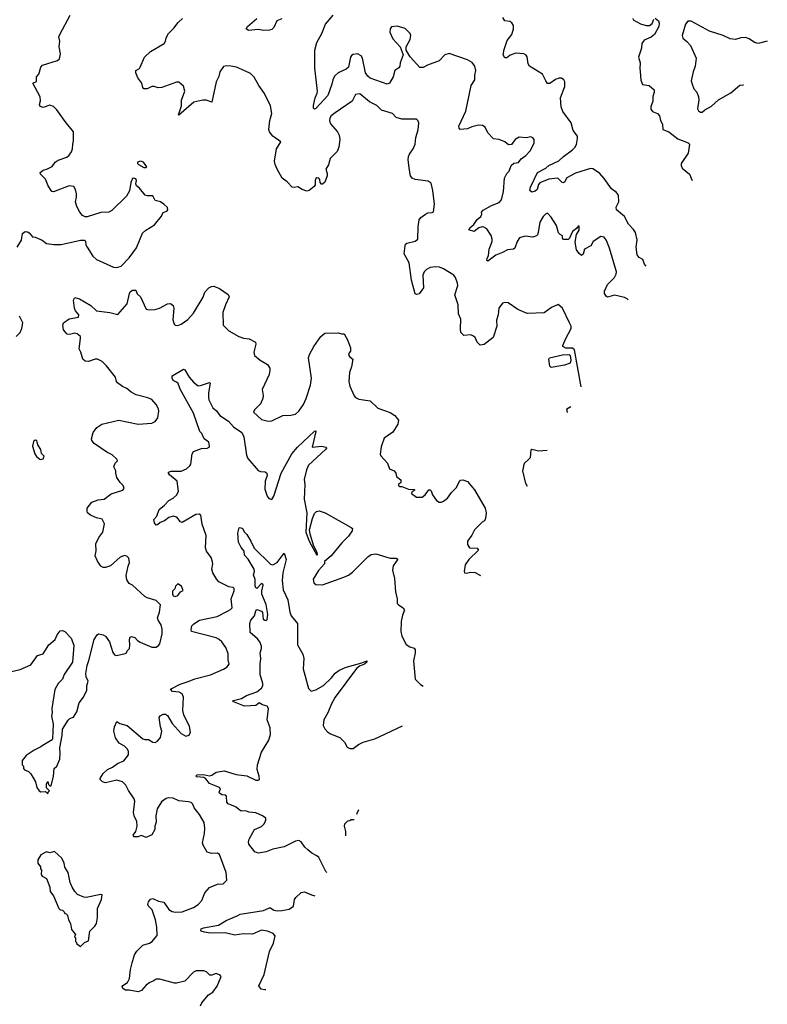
# Model space of a CAD drawing. Extents: x 2133489 to 2292442, y 756223 to 916462.
# Tile 349 of 463: x 2251137 to 2257747, y 819148 to 827856. Entities that reach past the tile are written whole.
import ezdxf

# ---------------------------------------------------------------- set-up
doc = ezdxf.new("R2010")
doc.units = 0

msp = doc.modelspace()

# ---------------------------------------------------------------- linework, layer by layer
at = {"layer": '0CON20XD'}
for points in [[(2251614.1, 826864.1), (2251538, 826955), (2251465, 827057.5), (2251435, 827088.6), (2251405, 827100), (2251345, 827078.8), (2251318, 827088), (2251313.1, 827105), (2251320.4, 827139.6), (2251318.2, 827175), (2251254.2, 827295.8), (2251285, 827310), (2251285, 827350), (2251306.7, 827375), (2251323.3, 827435), (2251340, 827455), (2251472.5, 827495), (2251489.7, 827510.3), (2251498.8, 827555), (2251486.7, 827615), (2251493.3, 827665), (2251484.2, 827704.2), (2251490.8, 827725), (2251583.8, 827895)], [(2256101.2, 824608), (2256042.5, 824935), (2256025, 824951.8), (2255965, 824950.9), (2255938.8, 824965), (2255938, 824975), (2255965.7, 825035), (2256014, 825125), (2256012.5, 825145), (2255997.5, 825175), (2255936.7, 825305), (2255897, 825337), (2255839.3, 825310.7), (2255775, 825263.3), (2255625, 825256.7), (2255542.3, 825292.3), (2255455, 825352.5), (2255425, 825353.3), (2255405, 825347.5), (2255373.3, 825305), (2255366.2, 825245), (2255353, 825197), (2255354.3, 825145), (2255323.3, 825045), (2255245, 824983.3), (2255208.3, 824978.3), (2255182.5, 825005), (2255163.3, 825045), (2255148.3, 825058.3), (2255125, 825067.5), (2255063, 825063), (2255038.3, 825088.3), (2255033.1, 825123.1), (2255036.1, 825206.1), (2255015.7, 825255.7), (2255013.1, 825335), (2254983.2, 825423.2), (2255009.5, 825505), (2255008.6, 825525), (2254991.2, 825575), (2254976.7, 825596.7), (2254885, 825651.2), (2254848.3, 825668.3), (2254815, 825671.4), (2254765.7, 825664.3), (2254733.2, 825646.8), (2254713.8, 825625), (2254702, 825595), (2254707.5, 825485), (2254669.1, 825430.9), (2254645, 825424.2), (2254635, 825432.5), (2254602.3, 825552.3), (2254580, 825705), (2254535.7, 825785), (2254543.9, 825856.1), (2254549.3, 825870.7), (2254560.5, 825879.5), (2254635, 825896.7), (2254655.8, 825914.2), (2254660, 826025), (2254668.6, 826085), (2254685, 826105.8), (2254724, 826135), (2254745, 826146.9), (2254785, 826151.2), (2254795, 826157.5), (2254803.8, 826225), (2254790.8, 826345), (2254775, 826410), (2254747.9, 826427.9), (2254635, 826443.5), (2254606, 826455), (2254593.3, 826475), (2254582.9, 826525), (2254572.9, 826615), (2254575.4, 826645), (2254582.3, 826667.7), (2254615.8, 826715), (2254632.5, 826755), (2254640, 826815), (2254659.5, 826880.5), (2254666.7, 826945), (2254657.5, 826965), (2254645, 826977.5), (2254516.4, 826976.4), (2254465, 826990), (2254432.5, 827025), (2254335, 827055.6), (2254295, 827095.7), (2254229.1, 827129.1), (2254145, 827198.8), (2254106.7, 827193.3), (2254075.9, 827134.1), (2253926.7, 827033.3), (2253892, 827005), (2253879.2, 826985), (2253875.7, 826965), (2253884.6, 826934.6), (2253945.7, 826865), (2253961.9, 826835), (2253968.5, 826795), (2253960.2, 826729.8), (2253945, 826690), (2253882, 826628), (2253867.5, 826572.5), (2253842.5, 826535), (2253856.7, 826495), (2253856.7, 826475), (2253835, 826420), (2253815, 826400), (2253805, 826402.5), (2253792.5, 826415), (2253791.7, 826441.7), (2253783, 826453), (2253765, 826457.5), (2253755, 826452.5), (2253748.8, 826435), (2253748.8, 826395), (2253740.7, 826379.3), (2253695, 826346.2), (2253675, 826340), (2253635, 826353.8), (2253595, 826376.7), (2253565, 826371.2), (2253546.1, 826376.1), (2253503.2, 826423.2), (2253458, 826455), (2253412.7, 826532.7), (2253394.6, 826575), (2253389.1, 826605), (2253408.1, 826715), (2253447, 826777), (2253374.3, 826824.3), (2253346.7, 826865), (2253340, 826885), (2253348, 826965), (2253366, 827025), (2253354.4, 827095), (2253302.1, 827202.1), (2253250, 827275), (2253208.9, 827348.9), (2253178.7, 827378.7), (2253135, 827400.8), (2253053.8, 827435), (2253005, 827446.2), (2252965, 827448.5), (2252939.1, 827440.9), (2252905.6, 827395), (2252896.8, 827353.2), (2252875.6, 827305), (2252835, 827127.5), (2252785, 827143.8), (2252755.9, 827144.1), (2252677.5, 827125), (2252545, 827010), (2252540, 827015), (2252568, 827095), (2252568.8, 827145), (2252596.2, 827225), (2252585, 827266.7), (2252545, 827303.3), (2252525, 827303.3), (2252392.7, 827257.3), (2252362.7, 827252.7), (2252325, 827266.2), (2252305, 827263.6), (2252265, 827245.4), (2252235, 827245.6), (2252224.5, 827255), (2252216.9, 827295), (2252182.7, 827342.7), (2252163.1, 827385), (2252165, 827406.2), (2252195, 827423.8), (2252201.2, 827435), (2252242, 827525), (2252295, 827574), (2252415, 827646.2), (2252426, 827665), (2252430.8, 827695), (2252454, 827735), (2252500.2, 827779.8), (2252539.3, 827830.7), (2252576.2, 827865)], [(2253455.7, 827864.3), (2253410, 827845), (2253385, 827787.5), (2253365, 827770), (2253345, 827763.3), (2253295, 827761.2), (2253245, 827768.8), (2253161.2, 827761.2), (2253140, 827775), (2253150, 827795), (2253235, 827866.2)], [(2256515.7, 825378.4), (2256507.5, 825387.5), (2256485, 825399.4), (2256395, 825418.1), (2256335, 825402.5), (2256325, 825406.7), (2256307.5, 825435), (2256307.5, 825455), (2256334.2, 825515), (2256396, 825575), (2256410.8, 825605), (2256412.5, 825625), (2256350.5, 825835), (2256325, 825903.3), (2256305, 825933.3), (2256275, 825938), (2256208.8, 825895), (2256185.5, 825854.5), (2256130, 825825), (2256117.7, 825782.3), (2256105, 825771.2), (2256085, 825786.7), (2256060.5, 825820.5), (2256049.5, 825889.5), (2256060, 825955), (2256083.8, 825995), (2256085, 826030), (2256075, 826030), (2256060, 826010), (2256025, 825983.3), (2255995, 825917.5), (2255985, 825912.5), (2255945, 825913.3), (2255937.5, 825925), (2255936.7, 825945), (2255915, 825956.2), (2255901.7, 825971.7), (2255883.1, 826035), (2255835, 826108.8), (2255805, 826143.3), (2255785, 826136.2), (2255764, 826115), (2255735.8, 826065), (2255721.4, 825975), (2255715.6, 825954.4), (2255705, 825943.8), (2255675, 825932), (2255605, 825941.4), (2255555, 825928), (2255534.6, 825895.4), (2255515, 825834), (2255503, 825827), (2255449.1, 825820.9), (2255404.6, 825795.4), (2255345.4, 825774.6), (2255275, 825721.2), (2255267.5, 825725), (2255268.8, 825745), (2255280.9, 825769.1), (2255288.2, 825825), (2255313.3, 825895), (2255315.6, 825915.6), (2255306.6, 825946.6), (2255266, 826005), (2255241.7, 826021.7), (2255225, 826023.6), (2255197.1, 826015), (2255155, 825983.5), (2255107, 825997), (2255115.8, 826015), (2255151.4, 826045), (2255181.5, 826088.5), (2255213.3, 826115), (2255222.5, 826135), (2255220, 826155), (2255235, 826172.5), (2255307.3, 826212.7), (2255375, 826240), (2255397.1, 826262.9), (2255414.2, 826335), (2255424.2, 826455), (2255444, 826495), (2255464.2, 826515.8), (2255481.2, 826565), (2255505, 826586.7), (2255546.8, 826593.2), (2255570, 826625), (2255611.2, 826655), (2255651.2, 826695), (2255685.8, 826764.2), (2255686, 826795), (2255675, 826810), (2255655, 826820), (2255615, 826811.2), (2255553.9, 826816.1), (2255517.5, 826795), (2255485, 826752.5), (2255458.3, 826748.3), (2255425, 826776.7), (2255375, 826796.2), (2255325, 826803.3), (2255276, 826855), (2255253.9, 826903.9), (2255228.8, 826918.8), (2255195, 826924), (2255135, 826909.2), (2255095, 826890), (2255032.5, 826885), (2255022.5, 826895), (2255020, 826915), (2255082.4, 827047.6), (2255130, 827275), (2255161.5, 827325), (2255161.5, 827365), (2255170, 827405), (2255162.2, 827445), (2255138.6, 827478.6), (2255095, 827502.2), (2254935, 827556), (2254895, 827543.8), (2254845, 827491.4), (2254742.5, 827455), (2254705, 827433.8), (2254675, 827432.5), (2254588.7, 827528.7), (2254553.8, 827585), (2254553.8, 827615), (2254588.7, 827681.3), (2254594.2, 827715), (2254589.2, 827735), (2254545, 827779.2), (2254475, 827798.6), (2254425, 827792), (2254411.4, 827775), (2254410.6, 827745), (2254437.4, 827687.4), (2254500, 827615), (2254526.2, 827545), (2254501.2, 827475), (2254497.5, 827445), (2254489.3, 827430.7), (2254455, 827407.5), (2254438.9, 827351.1), (2254405.8, 827295), (2254385, 827284.2), (2254235, 827337.3), (2254213.8, 827355), (2254193.3, 827385), (2254166.9, 827515), (2254156.5, 827536.5), (2254125, 827552.5), (2254085, 827549.2), (2254070, 827540), (2254060.8, 827525), (2254045, 827436.7), (2254023.2, 827416.8), (2253954, 827385), (2253921.4, 827355), (2253904.7, 827325.3), (2253897.9, 827285), (2253862.5, 827185), (2253755, 827070), (2253742.5, 827065), (2253734.5, 827074.5), (2253735.7, 827095.7), (2253748.6, 827165), (2253768.2, 827205), (2253771.2, 827225), (2253745.8, 827425.8), (2253745.6, 827585), (2253765.6, 827655), (2253808.1, 827735), (2253840.6, 827815), (2253908, 827895)], [(2256676.1, 825676.7), (2256662, 825695), (2256646.2, 825735), (2256615, 825752.9), (2256596.9, 825775), (2256588.5, 825845), (2256597.6, 825907.6), (2256581.5, 825975), (2256565, 826000.6), (2256518.5, 826048.5), (2256485.3, 826115.3), (2256412.9, 826175), (2256411.7, 826198.3), (2256435.6, 826245), (2256431.5, 826305), (2256415, 826327.1), (2256369.5, 826359.5), (2256305, 826451.1), (2256266.1, 826495), (2256236.7, 826515), (2256205, 826536.2), (2256185, 826540.3), (2256050.6, 826499.4), (2255974.2, 826455.8), (2255955, 826420), (2255945, 826414), (2255934, 826415), (2255895, 826454.4), (2255815, 826444.5), (2255735, 826414.3), (2255722.9, 826397.1), (2255711.9, 826355), (2255695, 826338.6), (2255665, 826330), (2255648.8, 826345), (2255653.5, 826375), (2255716.4, 826505), (2255787.4, 826542.6), (2255815, 826566.7), (2255903.6, 826606.4), (2255945, 826646.9), (2256025, 826705.7), (2256044.3, 826725), (2256058.7, 826751.3), (2256069.2, 826805), (2256067.5, 826825), (2256029.2, 826875), (2256012, 826945), (2255938.2, 827045), (2255924, 827086), (2255918.8, 827165), (2255956.4, 827265), (2255956.5, 827305), (2255949.2, 827325), (2255928, 827338), (2255905, 827338.5), (2255874, 827326), (2255825, 827290.8), (2255805, 827292), (2255787.5, 827315), (2255760.8, 827375), (2255643.1, 827445), (2255632.5, 827465), (2255625, 827528), (2255615, 827541.9), (2255595, 827552.5), (2255525, 827558.9), (2255475, 827543.1), (2255445, 827518.8), (2255425, 827518.8), (2255411.5, 827545), (2255419.1, 827590.9), (2255447, 827673), (2255489.2, 827725), (2255504.2, 827775), (2255502.9, 827805), (2255488.9, 827828.9), (2255470.7, 827840.7), (2255427.1, 827847.1), (2255408.8, 827875)], [(2256557.5, 827865), (2256560, 827855), (2256625, 827820), (2256675, 827805.7), (2256705, 827804.2), (2256729.1, 827820.9), (2256745, 827860)], [(2256755, 827870), (2256785, 827846.7), (2256790, 827825), (2256787.8, 827795), (2256750, 827725), (2256718.9, 827701.1), (2256658.8, 827675), (2256638.8, 827645), (2256635.6, 827604.4), (2256608.8, 827525), (2256624.3, 827475), (2256618.6, 827425), (2256623.8, 827396.2), (2256629.7, 827319.7), (2256643.2, 827283.2), (2256702.5, 827275), (2256745.8, 827235.8), (2256747.5, 827215), (2256733.4, 827176.6), (2256735.6, 827135), (2256716, 827085), (2256718, 827065), (2256732.7, 827042.7), (2256776.7, 827025), (2256794, 827005), (2256803.8, 826965), (2256821.2, 826931.2), (2256824.4, 826885), (2256875, 826864.3), (2256955, 826801.4), (2257045.9, 826765.9), (2257060, 826755), (2257045.9, 826674.1), (2256986.2, 826585), (2256983.9, 826566.1), (2256993, 826543), (2257058.5, 826488.5), (2257083.3, 826433.5)], [(2257746.9, 827667.1), (2257665, 827645.6), (2257635, 827654.3), (2257587.8, 827687.8), (2257555, 827696.9), (2257513.4, 827696.6), (2257465, 827680), (2257417.7, 827687.7), (2257356.4, 827716.4), (2257235, 827753.8), (2257075, 827843.3), (2257045, 827844), (2257023.1, 827815), (2256994.3, 827715), (2257001.5, 827691.5), (2257035, 827664.2), (2257066.7, 827626.7), (2257116.9, 827515), (2257110, 827445), (2257091.4, 827395), (2257073.8, 827315), (2257081.2, 827285), (2257098.8, 827245), (2257124.2, 827214.2), (2257139.2, 827175), (2257141.7, 827148.3), (2257128.3, 827068.3), (2257138.3, 827048.3), (2257155, 827036.7), (2257170.7, 827039.3), (2257195, 827060), (2257255, 827091.2), (2257315, 827145.8), (2257425, 827208.6), (2257505, 827276), (2257530.7, 827280.7), (2257537.9, 827278.5)], [(2251115.6, 825844.4), (2251153.3, 825905), (2251162, 825965), (2251185, 825981.4), (2251205, 825980), (2251220.5, 825970.5), (2251250, 825935), (2251275, 825932.5), (2251335, 825906.7), (2251375, 825876.7), (2251437.7, 825867.7), (2251505, 825867.5), (2251674.1, 825905.9), (2251710, 825905), (2251720, 825895), (2251723.3, 825865), (2251732.5, 825845), (2251785, 825763.3), (2251815, 825733.8), (2251967.3, 825667.3), (2251997, 825663), (2252035, 825676.2), (2252105, 825749.2), (2252170.7, 825839.3), (2252222.7, 825967.3), (2252252.5, 825995), (2252327.7, 826042.3), (2252390.7, 826119.3), (2252403.6, 826146.4), (2252440, 826165), (2252447.5, 826175), (2252442.5, 826195), (2252412.5, 826225), (2252382.5, 826245), (2252336.1, 826256.1), (2252315, 826296.7), (2252268.3, 826298.3), (2252247.5, 826305), (2252196.4, 826366.4), (2252170, 826385), (2252163.3, 826405), (2252171.2, 826435), (2252165, 826448), (2252145, 826455.6), (2252135, 826451.2), (2252118.8, 826415), (2252107, 826343), (2252082.9, 826295), (2251952, 826168), (2251925, 826152.9), (2251855, 826149.4), (2251735, 826113.1), (2251715, 826112.9), (2251692, 826125), (2251667.5, 826155), (2251642.9, 826205), (2251630, 826245), (2251639.4, 826285), (2251638.9, 826315), (2251630.6, 826355), (2251615, 826379.2), (2251573.6, 826386.4), (2251435, 826333.8), (2251422.5, 826335), (2251388, 826385), (2251364.2, 826445), (2251320.7, 826490.7), (2251317.5, 826505), (2251344.1, 826525.9), (2251383.9, 826536.1), (2251425, 826558.8), (2251452, 826595), (2251476.8, 826613.2), (2251555, 826640.8), (2251575, 826656.2), (2251595, 826686.7), (2251604.2, 826715), (2251605.7, 826755), (2251614.3, 826785.7), (2251614.1, 826864.1)], [(2252255, 826550), (2252260, 826555), (2252232.5, 826595), (2252205, 826603.8), (2252180, 826595), (2252178.8, 826585), (2252186.7, 826575), (2252235, 826550), (2252255, 826550)], [(2251065, 822090), (2251142.3, 822107.7), (2251235, 822150), (2251295, 822232.5), (2251345, 822246.2), (2251395, 822326), (2251450.8, 822375), (2251468, 822415), (2251495, 822450), (2251515, 822453.3), (2251535, 822443.8), (2251592.5, 822385), (2251616, 822325), (2251602.9, 822175), (2251530.8, 822065), (2251515, 822023.3), (2251478, 821985), (2251448.3, 821931.7), (2251420, 821765), (2251423.3, 821725), (2251418.8, 821695), (2251434.2, 821625), (2251426.7, 821495), (2251423, 821487), (2251335.8, 821434.2), (2251325, 821423.8), (2251264.4, 821395.6), (2251195, 821347.5), (2251160, 821305), (2251160, 821265), (2251170, 821255), (2251170, 821235), (2251180.7, 821220.7), (2251215, 821206.7), (2251236.2, 821185), (2251276.7, 821115), (2251288.8, 821065), (2251310, 821035), (2251325, 821026.7), (2251365, 821030), (2251383, 821013), (2251390, 821015), (2251390, 821025), (2251400, 821035), (2251373, 821063), (2251373, 821097), (2251385, 821120), (2251391.7, 821091.7), (2251405, 821080), (2251415, 821080), (2251437.1, 821165), (2251442, 821235), (2251466.1, 821253.9), (2251492, 821315), (2251496.2, 821365), (2251491.2, 821415), (2251513.3, 821525), (2251515, 821580), (2251565, 821660), (2251580, 821675), (2251613, 821687), (2251643.8, 821735), (2251664.4, 821815), (2251701.2, 821865), (2251731.2, 821925), (2251732, 821965), (2251742.5, 822005), (2251724.3, 822045), (2251723.3, 822075), (2251733.5, 822145), (2251749.2, 822189.2), (2251795.9, 822374.1), (2251821.2, 822415), (2251835, 822423.8), (2251875, 822416.2), (2251895, 822403.3), (2251931.2, 822355), (2251960.3, 822260.3), (2251975, 822240), (2251993.9, 822233.9), (2252070, 822250), (2252082.5, 822257.5), (2252087.5, 822275), (2252106.7, 822295), (2252111.2, 822325), (2252106.7, 822375), (2252113.3, 822395), (2252125, 822400), (2252155, 822392.5), (2252180, 822365), (2252201.7, 822351.7), (2252306, 822306), (2252345, 822306.7), (2252365, 822320), (2252375, 822337.5), (2252395.6, 822425), (2252395.5, 822465.5), (2252387.5, 822505), (2252361.2, 822545), (2252356, 822565), (2252372, 822615), (2252381.7, 822681.7), (2252345, 822720), (2252265, 822744.3), (2252245, 822755.7), (2252133.4, 822853.4), (2252105, 822870), (2252085, 822902.5), (2252079.3, 822939.3), (2252096, 823024), (2252108.8, 823055), (2252103.3, 823095), (2252085, 823112.5), (2252065, 823117.5), (2252025, 823102.5), (2251940, 823025), (2251895, 823011.2), (2251875, 823011.2), (2251855, 823023.8), (2251825, 823066), (2251805.9, 823114.1), (2251812.7, 823157.3), (2251810.3, 823219.7), (2251835.8, 823275), (2251871.4, 823325), (2251888.3, 823398.3), (2251865, 823440), (2251815, 823450), (2251763.3, 823475), (2251736.2, 823495), (2251732.3, 823512.3), (2251733.9, 823536.1), (2251775, 823588.8), (2251830.9, 823609.1), (2251885, 823614.2), (2251945, 823664), (2252050, 823695), (2252061.7, 823708.3), (2252052.5, 823735), (2252025, 823762.5), (2251997.3, 823807.3), (2251986, 823845), (2251986.1, 823866.1), (2251970.7, 823900.7), (2251982.5, 823935), (2252002.5, 823955), (2252000, 823965), (2251955, 824006.2), (2251907.5, 824032.5), (2251795, 824108.8), (2251773.8, 824135), (2251770.7, 824149.3), (2251786, 824205), (2251820.5, 824249.5), (2251862.7, 824277.3), (2252012.7, 824312.7), (2252185, 824278.8), (2252305, 824286.2), (2252335, 824303.3), (2252358.8, 824335), (2252368.8, 824395), (2252363.8, 824415), (2252345, 824451.2), (2252305, 824496), (2252271.3, 824511.3), (2252167.5, 824537.5), (2252121.3, 824561.3), (2252085, 824593.8), (2252045, 824610.8), (2252001.2, 824645), (2251992, 824655), (2251983.8, 824695), (2251905.6, 824795.6), (2251865, 824833.8), (2251825, 824853.3), (2251805, 824853.3), (2251746.1, 824833.9), (2251715, 824836.7), (2251694, 824855), (2251679.2, 824915), (2251662.5, 824945), (2251676.1, 825036.1), (2251673.8, 825055), (2251645, 825078), (2251625, 825084), (2251577, 825073), (2251556, 825076), (2251525, 825112.5), (2251518.8, 825155), (2251525, 825176.2), (2251575, 825211.2), (2251656.7, 825225), (2251658.8, 825245), (2251630.3, 825280.3), (2251622, 825305), (2251612.5, 825375), (2251625, 825400), (2251665, 825385.8), (2251767, 825327), (2251815, 825282), (2251935, 825267.5), (2252005, 825250), (2252086.6, 825343.4), (2252106.9, 825435), (2252115, 825449.2), (2252135, 825462.5), (2252163.3, 825463.3), (2252175, 825432.5), (2252203.8, 825405), (2252255, 825296.7), (2252285, 825288.8), (2252335, 825294), (2252372.5, 825305), (2252445, 825343.3), (2252470, 825345), (2252495, 825327.5), (2252501.2, 825305), (2252491.2, 825201.2), (2252503, 825163), (2252513, 825153), (2252535, 825150), (2252565, 825163.8), (2252622.9, 825205), (2252675, 825260), (2252758.3, 825401.7), (2252774.2, 825445), (2252808.8, 825485), (2252832.7, 825497.3), (2252855, 825500), (2252905, 825479.2), (2252981.2, 825425), (2252990, 825405), (2252956, 825335), (2252934, 825265), (2252936.7, 825155), (2252986.7, 825105), (2253074.3, 825054.3), (2253115, 825040), (2253165, 825033.8), (2253223, 825003), (2253226.2, 824985), (2253205.8, 824915), (2253214, 824885), (2253263.7, 824843.7), (2253328, 824805), (2253349.2, 824775), (2253348.6, 824755), (2253343.2, 824716.8), (2253281.2, 824585), (2253291.2, 824531.2), (2253287.1, 824505), (2253265, 824457.5), (2253213.3, 824405), (2253203.9, 824383.9), (2253275, 824320.8), (2253335, 824304), (2253365, 824308), (2253464.4, 824355.6), (2253535, 824358.6), (2253575, 824367.5), (2253606.4, 824393.6), (2253646.4, 824453.6), (2253670, 824505), (2253709.5, 824625), (2253718.5, 824685), (2253692, 824865), (2253700, 824895), (2253738.8, 824965), (2253800, 825055), (2253835, 825083.8), (2253953.6, 825086.4), (2253985, 825076.7), (2254005, 825077.5), (2254022.5, 825045), (2254036.2, 825025), (2254063, 824953), (2254062.5, 824925), (2254049.3, 824910.7), (2254045, 824890), (2254055, 824873.3), (2254082.5, 824855), (2254070, 824785), (2254054, 824735), (2254047.5, 824655), (2254055.8, 824615), (2254095, 824530), (2254106.7, 824515), (2254135, 824498.8), (2254235.9, 824485.9), (2254305, 824418.8), (2254411.7, 824381.7), (2254455, 824356.7), (2254486.7, 824315), (2254480.7, 824279.3), (2254435, 824206.7), (2254360, 824155), (2254333.2, 824076.8), (2254324.1, 824014.1), (2254329.5, 823999.5), (2254390, 823935), (2254407.5, 823885), (2254447.5, 823865), (2254463.3, 823845), (2254467.5, 823815), (2254507.5, 823785), (2254507, 823763), (2254487.5, 823745), (2254487.5, 823735), (2254495, 823727.5), (2254517, 823727), (2254575, 823702.5), (2254625, 823700), (2254630, 823695), (2254605, 823680), (2254600, 823665), (2254644.2, 823634.2), (2254695, 823632.5), (2254722.5, 823655), (2254755, 823697.5), (2254765, 823697.5), (2254775, 823690), (2254787.5, 823655), (2254823.6, 823603.6), (2254845, 823587.5), (2254865, 823588.8), (2254885, 823596.7), (2254920, 823625), (2254956.1, 823673.9), (2254997.5, 823715), (2255025, 823772.5), (2255035, 823782.5), (2255055, 823787.5), (2255095, 823771.2), (2255159.4, 823699.4), (2255252.9, 823535), (2255262, 823495), (2255256.7, 823445), (2255247.5, 823425), (2255225, 823412.5), (2255158.8, 823345), (2255134.1, 823295.9), (2255097.5, 823245), (2255097.5, 823215), (2255113.6, 823183.6), (2255181.7, 823181.7), (2255192.5, 823165), (2255108, 823082), (2255076.7, 823035), (2255067, 822977), (2255070, 822965), (2255085, 822960), (2255125, 822970), (2255165, 822966.2), (2255211.6, 822939.9)], [(2251106.4, 825053.6), (2251140.7, 825089.3), (2251156, 825125), (2251163.8, 825175), (2251136.7, 825235)], [(2255835, 824780.8), (2255825, 824792.5), (2255814.6, 824855), (2255820, 824865), (2255935, 824891.9), (2255995, 824893.8), (2256005, 824886.2), (2256010, 824845), (2256005, 824817.5), (2255955, 824800), (2255855, 824782.9), (2255835, 824780.8)], [(2252735.7, 819134.3), (2252748.3, 819161.7), (2252788.7, 819211.3), (2252807.1, 819232.9), (2252845, 819256.2), (2252882.7, 819307.3), (2252917.5, 819395), (2252910, 819405), (2252875, 819420), (2252835, 819406.7), (2252817, 819407), (2252787.5, 819435), (2252765, 819443.3), (2252697, 819443), (2252675, 819432.5), (2252596.2, 819353.8), (2252525, 819334), (2252505, 819334), (2252375, 819370), (2252345, 819370), (2252317.7, 819352.3), (2252287.7, 819342.3), (2252255, 819316), (2252215, 819271.2), (2252185, 819258), (2252105, 819273.3), (2252072.4, 819272.4), (2252047.7, 819287.7), (2252043.8, 819305), (2252050, 819315), (2252089.7, 819340.3), (2252109.2, 819375), (2252116.9, 819455), (2252131.9, 819515), (2252153.3, 819585), (2252173, 819617), (2252225, 819672.5), (2252285, 819688), (2252308.8, 819705), (2252334.2, 819735.8), (2252353.6, 819756.4), (2252349.5, 819829.5), (2252338.2, 819895), (2252307.8, 819985), (2252276.2, 820015), (2252270.5, 820030.5), (2252275.8, 820055), (2252293, 820077), (2252315, 820084.4), (2252365, 820060), (2252411.4, 820051.4), (2252455.6, 819985.6), (2252485, 819969.2), (2252515, 819962.9), (2252575, 819966.9), (2252674.3, 820005.7), (2252715, 820030.8), (2252748.6, 820065), (2252772.9, 820135), (2252815, 820180), (2252885, 820212), (2252935.9, 820214.1), (2252970, 820245), (2252961.4, 820315), (2252905, 820473.3), (2252885, 820486), (2252835, 820481.2), (2252794.2, 820494.2), (2252759.4, 820555), (2252754.4, 820575.6), (2252770.5, 820659.5), (2252773.1, 820705), (2252766.9, 820755), (2252727.6, 820827.6), (2252680, 820885), (2252667.7, 820917.7), (2252652, 820932), (2252629.7, 820939.7), (2252545, 820947.5), (2252495, 820970), (2252455.7, 820974.3), (2252431.4, 820968.6), (2252392, 820938), (2252353.3, 820876.7), (2252341.1, 820815), (2252342.3, 820757.7), (2252331.2, 820725), (2252333.3, 820695), (2252305, 820646.7), (2252255, 820623.3), (2252215, 820640), (2252181.7, 820628.3), (2252149.3, 820629.3), (2252141.2, 820645), (2252163.9, 820676.1), (2252176, 820725), (2252171.4, 820765), (2252149.2, 820815), (2252144.3, 820845), (2252154.4, 820945), (2252150.6, 820965), (2252099.8, 821039.8), (2252076.3, 821086.3), (2252045, 821116), (2251995, 821130.8), (2251895, 821107.5), (2251870, 821115), (2251850, 821135), (2251847.5, 821145), (2251875, 821190), (2251913.3, 821225), (2251957.5, 821245), (2252002.1, 821277.9), (2252057.2, 821302.8), (2252098.6, 821355), (2252099.4, 821385), (2252089.4, 821405), (2252065, 821430.5), (2252018.1, 821458.1), (2251984, 821505), (2251968.1, 821565), (2251975, 821602.5), (2251995, 821650), (2252022.3, 821632.3), (2252087.5, 821615), (2252227.3, 821497.3), (2252245, 821488.8), (2252275, 821490.8), (2252315, 821466.2), (2252333.6, 821463.6), (2252356.7, 821475), (2252382.3, 821507.7), (2252393.8, 821565), (2252382.3, 821602.3), (2252370.8, 821685), (2252379.7, 821700.3), (2252405, 821714), (2252425, 821714), (2252445, 821701.2), (2252485, 821632.5), (2252565, 821543.3), (2252605, 821520), (2252635, 821527.5), (2252646.2, 821555), (2252638.8, 821605), (2252589.5, 821709.5), (2252580, 821745), (2252584, 821865), (2252575, 821893.3), (2252548.5, 821908.5), (2252487.5, 821915), (2252470, 821935), (2252555, 821979.5), (2252635.5, 822004.5), (2252685, 822027.8), (2252825, 822060.6), (2252939.3, 822110.7), (2252969.3, 822130.7), (2252988.6, 822155), (2252981.5, 822195), (2252981.3, 822251.3), (2252959.2, 822305), (2252923.2, 822353.2), (2252901.2, 822375), (2252875, 822388.6), (2252657.5, 822445), (2252654.1, 822464.1), (2252660, 822495), (2252675.9, 822514.1), (2252727.5, 822545), (2252882.1, 822577.9), (2252973.3, 822625), (2253001.7, 822638.3), (2253016, 822655), (2253005.7, 822735), (2253032.9, 822805), (2253034.1, 822824.1), (2253024.2, 822834.2), (2252985, 822841.1), (2252899.2, 822885), (2252880, 822905), (2252844.2, 822965), (2252836.9, 822995), (2252845.7, 823045), (2252842.4, 823062.4), (2252829.1, 823099.1), (2252789.4, 823155), (2252778.9, 823185), (2252785.5, 823295), (2252750.9, 823395), (2252740, 823475), (2252723.9, 823483.9), (2252695, 823480), (2252575, 823409.4), (2252558, 823415), (2252527.5, 823455), (2252495, 823464.4), (2252455, 823452.2), (2252416.9, 823423.1), (2252380.4, 823409.6), (2252355, 823388), (2252345, 823386.2), (2252329.2, 823405), (2252323.8, 823435), (2252350.8, 823465), (2252371.2, 823525), (2252418.7, 823561.3), (2252455, 823604), (2252494.4, 823625.6), (2252526.6, 823653.4), (2252542, 823685), (2252530, 823775), (2252461.1, 823831.1), (2252452, 823845), (2252453.8, 823855), (2252475, 823863.5), (2252565, 823862.2), (2252611.2, 823885), (2252641.2, 823908.8), (2252651.2, 823925), (2252662.5, 824015), (2252675, 824037.5), (2252745, 824063.3), (2252795, 824066.7), (2252812.5, 824075), (2252816, 824084), (2252809.8, 824119.8), (2252769, 824149), (2252747.2, 824195), (2252730.9, 824215), (2252672.7, 824375), (2252557.4, 824587.4), (2252537.7, 824637.7), (2252525, 824651.5), (2252495, 824666.2), (2252485.7, 824685), (2252484, 824705), (2252489.7, 824710.3), (2252585, 824763.8), (2252598.3, 824758.3), (2252634.5, 824694.5), (2252675, 824650), (2252715, 824618.8), (2252735, 824620), (2252815, 824646.2), (2252822.5, 824642.5), (2252805.7, 824555), (2252806.9, 824515), (2252810, 824495), (2252844.6, 824424.6), (2252877.6, 824397.6), (2252908, 824355), (2252984.6, 824304.6), (2253027.1, 824255), (2253100.6, 824205), (2253117.6, 824167.6), (2253143.8, 824005), (2253154.7, 823974.7), (2253245, 823869.2), (2253265, 823859.2), (2253307, 823857), (2253321.2, 823845), (2253326, 823825), (2253307.5, 823775), (2253304.4, 823705), (2253325, 823642.5), (2253340.5, 823620.5), (2253365, 823612.5), (2253385, 823642.5), (2253448.1, 823845), (2253543.4, 824016.6), (2253592.9, 824075), (2253745, 824216.7), (2253755, 824220), (2253756, 824215), (2253722.5, 824075), (2253805, 824082.9), (2253846.7, 824075), (2253848.8, 824065), (2253841.2, 824055), (2253691.4, 823915), (2253672.9, 823875), (2253651.2, 823788.8), (2253658, 823745), (2253650.8, 823615), (2253676.9, 823495), (2253667.9, 823325), (2253695, 823244.2), (2253731.2, 823178.8), (2253765, 823121.2), (2253770, 823125), (2253767.1, 823142.9), (2253739.1, 823199.1), (2253704.6, 823304.6), (2253699.2, 823345), (2253726.1, 823445), (2253745, 823489.4), (2253762.3, 823507.7), (2253785, 823511.3), (2253838.1, 823495), (2254069.1, 823365), (2254078.5, 823355), (2254076.9, 823335), (2254045, 823287.8), (2253985, 823228.9), (2253891.4, 823115), (2253832.5, 823065), (2253833.3, 823045), (2253779.2, 822985), (2253732.3, 822907.7), (2253736.7, 822875), (2253755, 822860), (2253815, 822856.7), (2254003.3, 822925), (2254045, 822943.6), (2254079.9, 822970.1), (2254215, 823105.4), (2254245, 823125.3), (2254285, 823130.9), (2254412.4, 823092.4), (2254465, 823094), (2254481.2, 823085), (2254438, 823025), (2254432.3, 822987.7), (2254450, 822915), (2254459.2, 822795), (2254474, 822735), (2254474.2, 822694.2), (2254485, 822680), (2254527.5, 822655), (2254540, 822635), (2254520.7, 822589.3), (2254510, 822535), (2254506, 822445), (2254515.8, 822405), (2254555, 822331.2), (2254585, 822309.2), (2254625, 822296.7), (2254632.3, 822282.3), (2254634.2, 822255), (2254620, 822185), (2254633.8, 822025), (2254681.2, 821975), (2254705.1, 821961.9)], [(2255979.1, 824381), (2255974.3, 824415), (2256008.8, 824436.2)], [(2251325, 823966.7), (2251345, 823973.3), (2251353.3, 823995), (2251330, 824020), (2251323.3, 824055), (2251296.4, 824096.4), (2251287.5, 824135), (2251275, 824136.7), (2251260, 824125), (2251251.2, 824085), (2251271.2, 824015), (2251285, 823993.3), (2251315, 823970), (2251325, 823966.7)], [(2255627.3, 823727), (2255613.3, 823755), (2255586.7, 823865), (2255600.8, 823935), (2255634.5, 823965.5), (2255654.2, 823985), (2255659.3, 824050.7), (2255665, 824058.8), (2255725, 824042.5), (2255800.6, 824049.2)], [(2253851.7, 820313.9), (2253842.4, 820322.4), (2253781.9, 820445), (2253765, 820461.9), (2253720.8, 820485), (2253685, 820513.3), (2253657.9, 820537.9), (2253625, 820584), (2253605, 820595.7), (2253575, 820592), (2253475, 820540.6), (2253375, 820519.2), (2253315, 820497.5), (2253246, 820486), (2253215, 820496.7), (2253164.4, 820564.4), (2253160, 820585), (2253165, 820607.5), (2253212, 820695), (2253275, 820721.4), (2253295, 820740), (2253312.9, 820775), (2253312, 820795), (2253285, 820814.2), (2253225, 820841.4), (2253165, 820847.5), (2253135, 820859.2), (2253095, 820856), (2253043.8, 820895), (2252980.2, 820920.2), (2252967.5, 820935), (2252965, 820987.5), (2252955, 820996.7), (2252925, 821001.2), (2252902.5, 821015), (2252900, 821025), (2252913.3, 821055), (2252905, 821066.2), (2252815, 821101.2), (2252782.1, 821142.1), (2252765, 821152.5), (2252700.3, 821160.3), (2252693.8, 821165), (2252705, 821176.7), (2252761.7, 821181.7), (2252815, 821167.5), (2252835, 821174), (2252875, 821201.2), (2252945, 821214.2), (2253050.4, 821180.4), (2253145, 821168.6), (2253225, 821131.1), (2253245, 821129.2), (2253256.2, 821135), (2253254.3, 821165), (2253235.4, 821225), (2253238.2, 821265), (2253275, 821377.5), (2253339.1, 821485), (2253354.5, 821535), (2253352.8, 821592.8), (2253326.2, 821665), (2253337.8, 821765), (2253323.8, 821785), (2253285, 821796.7), (2253255, 821813.8), (2253225, 821791.5), (2253178.7, 821788.7), (2253125, 821785.6), (2253022.5, 821825), (2253027.5, 821835), (2253097.6, 821852.4), (2253141.3, 821878.7), (2253235, 821912.5), (2253274.2, 821945), (2253285.7, 821965), (2253285.6, 821985), (2253261.8, 822065), (2253262, 822155), (2253268.8, 822205), (2253264.7, 822255), (2253275.5, 822295), (2253274.4, 822315), (2253259.4, 822355), (2253240.9, 822380.9), (2253175.8, 822435), (2253171.9, 822515), (2253181.9, 822545), (2253212.5, 822585), (2253225, 822627.5), (2253235, 822640), (2253273.6, 822623.6), (2253283.6, 822613.6), (2253291.2, 822555), (2253304.1, 822544.1), (2253315, 822543.8), (2253325, 822552.5), (2253330, 822595), (2253316.9, 822685), (2253278.6, 822775), (2253278, 822805), (2253290, 822855), (2253286.2, 822865), (2253275, 822870), (2253235, 822826), (2253225, 822831.2), (2253220, 822850), (2253220, 822905), (2253203.2, 822946.8), (2253213.8, 822975), (2253210, 822995), (2253155.8, 823085.8), (2253125, 823120), (2253122.5, 823155), (2253095, 823186.9), (2253072.2, 823235), (2253065.5, 823315), (2253078.8, 823361.2), (2253085, 823366.2), (2253105.7, 823355.7), (2253123.9, 823323.9), (2253145, 823302.5), (2253182, 823245), (2253210.9, 823180.9), (2253355, 823040.6), (2253375, 823034.4), (2253414, 823055), (2253476.4, 823136.4), (2253492.4, 823082.4), (2253462.5, 822965), (2253458.8, 822895), (2253466.7, 822815), (2253507.3, 822725), (2253526.4, 822615), (2253538.2, 822585), (2253594.2, 822515), (2253593.8, 822326.2), (2253641.9, 822245), (2253650, 822205), (2253642.2, 822115), (2253691.7, 821941.7), (2253715, 821916.7), (2253755, 821928), (2253822.4, 821967.6), (2253894.4, 822035.6), (2253925, 822076.2), (2253958.8, 822101.2), (2254015, 822128), (2254163.2, 822166.8), (2254206.7, 822186.7), (2254205, 822173.3), (2254186.7, 822155), (2254141.5, 822138.5), (2254115, 822118), (2253926.5, 821865), (2253895, 821806), (2253862.7, 821725), (2253827.3, 821662.7), (2253818.8, 821615), (2253834.1, 821584.1), (2253857.6, 821557.6), (2253885, 821540), (2253967.2, 821507.2), (2254008, 821465), (2254033.4, 821423.4), (2254055, 821410), (2254085, 821410), (2254133, 821447), (2254175, 821467.7), (2254276, 821495), (2254522.8, 821609.7)], [(2252515, 822753.3), (2252535, 822762.5), (2252560, 822795), (2252581.7, 822808.3), (2252566.7, 822845), (2252535, 822867.5), (2252513.9, 822846.1), (2252508.8, 822821.2), (2252488.3, 822801.7), (2252487.5, 822775), (2252495, 822760), (2252515, 822753.3)], [(2254118.5, 820829.1), (2254120.7, 820839.3), (2254133.9, 820866.1), (2254138.2, 820867.1)], [(2254019.4, 820637.6), (2254021.2, 820675), (2254010, 820725), (2254012.5, 820745), (2254038.3, 820771.7), (2254055, 820772.5), (2254068.3, 820781.7), (2254094, 820781.7)], [(2251675, 819660), (2251710, 819695), (2251745, 819710), (2251756.4, 819793.6), (2251801.7, 819838.3), (2251815.9, 819864.1), (2251826.4, 819916.4), (2251826, 819995), (2251860, 820075), (2251866.7, 820115), (2251855, 820118.8), (2251725, 820091.4), (2251704.5, 820094.5), (2251649.3, 820119.3), (2251624.3, 820145), (2251600.8, 820185), (2251584.3, 820225), (2251566, 820315), (2251535, 820360), (2251530, 820395), (2251509.3, 820439.3), (2251445, 820500), (2251405, 820487.5), (2251375, 820497.5), (2251325, 820470), (2251298.8, 820425), (2251296.7, 820405), (2251297.5, 820395), (2251322.5, 820365), (2251320, 820345), (2251330, 820335), (2251327.5, 820295), (2251335, 820282.5), (2251375, 820260), (2251402.5, 820185), (2251406.7, 820145), (2251435, 820107.5), (2251484.1, 819994.1), (2251495, 819982.5), (2251515, 819980), (2251530, 819965), (2251535, 819950), (2251548.3, 819948.3), (2251560, 819935), (2251570, 819895), (2251586.1, 819863.9), (2251595, 819810), (2251630, 819765), (2251622.5, 819745), (2251630, 819735), (2251630, 819705), (2251640, 819695), (2251640, 819685), (2251675, 819660)], [(2253314.4, 819276.3), (2253305, 819275.7), (2253273.4, 819283.4), (2253251.7, 819311.7), (2253297.9, 819412.1), (2253344.5, 819615), (2253381.1, 819688.9), (2253394.4, 819755), (2253378.6, 819775), (2253327.5, 819795), (2253275, 819803.5), (2253195, 819767.5), (2253115, 819771.2), (2253039.1, 819759.1), (2252955, 819779.5), (2252825, 819778.2), (2252770, 819785), (2252742.5, 819795), (2252737.5, 819805), (2252742.5, 819815), (2252763.3, 819825), (2252895, 819848.2), (2252961.9, 819888.1), (2253065, 819932.5), (2253085, 819945.6), (2253292.8, 819977.2), (2253345, 820000), (2253355, 820001.2), (2253385, 819981.1), (2253415, 819975.5), (2253455, 819976.7), (2253519.3, 819990.7), (2253556.7, 820015), (2253565.9, 820074.1), (2253577.3, 820092.7), (2253625, 820135.8), (2253655, 820141.9), (2253716.7, 820115), (2253745.2, 820108.1)]]:
    msp.add_lwpolyline(points, dxfattribs=at)

doc.saveas('drawing.dxf')
